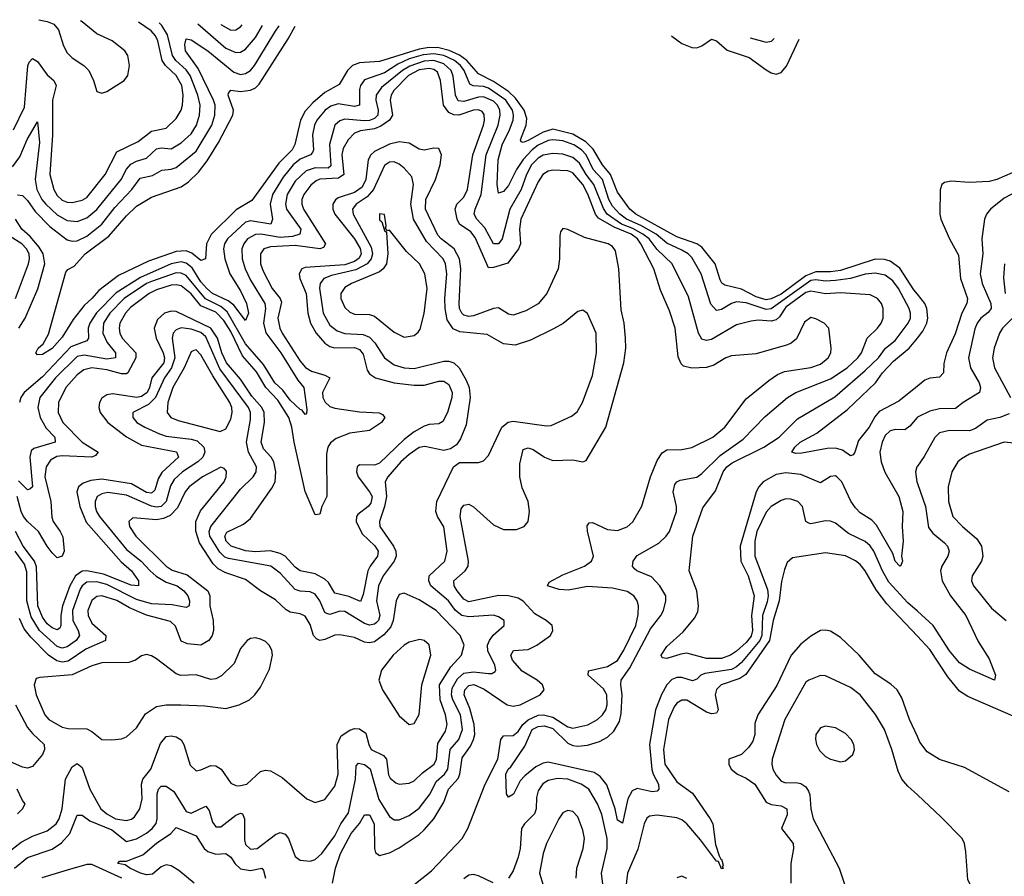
# Model space of a CAD drawing. Header units: inches. Extents: x 1552611 to 1694776, y 811966 to 917215.
# Tile 335 of 549: x 1626379 to 1630351, y 912438 to 915895. Entities that reach past the tile are written whole.
import ezdxf

# ---------------------------------------------------------------- set-up
doc = ezdxf.new("R2010")
doc.units = ezdxf.units.IN
doc.header["$MEASUREMENT"] = 0
doc.layers.add('B6921', color=7, linetype='Continuous')
doc.layers.add('B6931', color=7, linetype='Continuous')

msp = doc.modelspace()

# ---------------------------------------------------------------- linework, layer by layer
at = {"layer": 'B6921', "color": 5}
for points, elevation in [([(1626350, 915301.3), (1626379, 915341), (1626408.3, 915411.7), (1626450, 915482.4), (1626459.2, 915399.2), (1626441.5, 915250), (1626448.4, 915210), (1626468.4, 915170), (1626483.6, 915150), (1626530, 915106.9), (1626570, 915084.3), (1626610, 915081.2), (1626650, 915095.2), (1626690, 915129.7), (1626788.3, 915250), (1626810, 915291.4), (1626827.5, 915312.5), (1626850, 915324.8), (1626890, 915336.7), (1626930, 915373.9), (1626950, 915377.4), (1626990, 915373.6), (1627030, 915398.2), (1627070, 915433.9), (1627091.7, 915470), (1627104, 915510), (1627106.1, 915550), (1627097.7, 915590), (1627066, 915670), (1627050, 915692.4), (1627008.4, 915730), (1626994.7, 915750), (1626974.6, 915834.6), (1626951.5, 915871.5), (1626941.1, 915882.8)], 760), ([(1626354.2, 915450), (1626398.1, 915541.9), (1626411.1, 915708.9), (1626416.3, 915723.7), (1626430, 915738.6), (1626450, 915726.4), (1626490, 915673.2), (1626516.4, 915650), (1626525.8, 915630), (1626510.8, 915570), (1626511.1, 915428.9), (1626500.4, 915270), (1626515.8, 915210), (1626530, 915186), (1626550, 915166.8), (1626570, 915158.7), (1626590, 915157.6), (1626630, 915166.3), (1626650, 915178), (1626723.4, 915270), (1626770, 915361.2), (1626856.4, 915403.6), (1626910, 915445), (1626970, 915457.2), (1627010, 915496), (1627029.9, 915530), (1627035.5, 915550), (1627038.6, 915590), (1627032.2, 915630), (1627010.2, 915670), (1626966.9, 915710), (1626953, 915730), (1626935.5, 915810), (1626926.6, 915830), (1626909.5, 915850), (1626858.6, 915884.9)], 780), ([(1626456.2, 915895.2), (1626490, 915887.7), (1626516.6, 915876.6), (1626534.7, 915854.7), (1626555.5, 915790), (1626570, 915761.3), (1626590, 915741.6), (1626637.8, 915710), (1626657.1, 915690), (1626676.8, 915650), (1626690, 915604.9), (1626710, 915598.3), (1626730, 915605.2), (1626800.4, 915650), (1626815.2, 915670), (1626821.7, 915710), (1626815, 915750), (1626802.3, 915770), (1626752.3, 915810), (1626690, 915837.6), (1626630, 915887.1), (1626623.8, 915890.9)], 820), ([(1626370, 915188.9), (1626390, 915185.2), (1626410, 915165.3), (1626441.1, 915121.1), (1626500.2, 915060.2), (1626570, 915006.9), (1626590, 915001.3), (1626610, 915002.5), (1626650, 915022), (1626710.3, 915070), (1626762.9, 915137.1), (1626830.7, 915210), (1626864.4, 915255.6), (1626914, 915266), (1626952.3, 915287.7), (1626990, 915291.4), (1627010, 915298), (1627090, 915364), (1627153.6, 915470), (1627165.8, 915510), (1627166.7, 915550), (1627160.9, 915570), (1627098.4, 915698.4), (1627048, 915770), (1627045, 915795), (1627050, 915817.4), (1627070, 915813.4), (1627137.7, 915770), (1627243.1, 915683.1), (1627270, 915674.6), (1627290, 915677.6), (1627310, 915690.6), (1627325.6, 915710), (1627410.6, 915849.4), (1627425.3, 915870.4)], 740), ([(1630000, 914787.1), (1629985.4, 914805.4), (1629930, 914892), (1629890, 914920.4), (1629866.9, 914926.9), (1629830, 914928.3), (1629690, 914882.7), (1629650, 914877.1), (1629590, 914877.2), (1629550, 914861.9), (1629450, 914787.6), (1629410, 914768.3), (1629390, 914764.9), (1629350, 914777.1), (1629290, 914807.9), (1629223.1, 914823.1), (1629211.7, 914831.7), (1629205, 914845), (1629184.6, 914910), (1629130, 914976.6), (1629109.9, 914990), (1629030, 915018.5), (1628864.6, 915110), (1628840.3, 915130), (1628790, 915199.3), (1628762.2, 915270), (1628729.7, 915310), (1628692.1, 915372.1), (1628662.3, 915402.3), (1628610, 915433.3), (1628530, 915453.3), (1628490, 915441.8), (1628430, 915407.8), (1628410, 915399.9), (1628402.1, 915402.1), (1628398.6, 915410), (1628421.5, 915470), (1628424.1, 915495.9), (1628413.2, 915530), (1628378.5, 915578.5), (1628350, 915605), (1628290, 915646), (1628230, 915676.6), (1628182, 915730), (1628152.5, 915752.5), (1628110.6, 915770.6), (1628070, 915781), (1628030, 915783.1), (1627990, 915776.6), (1627830, 915726.2), (1627750, 915721), (1627721, 915710), (1627701, 915690), (1627666.9, 915633.1), (1627610, 915601.5), (1627560.7, 915559.3), (1627530, 915525.5), (1627511.8, 915490), (1627488.4, 915391.6), (1627478, 915370), (1627424.4, 915315.6), (1627314.7, 915165.3), (1627252.6, 915127.4), (1627151.6, 915028.4), (1627131.8, 914990), (1627128.5, 914930), (1627110, 914923.6), (1627073, 914953), (1627050, 914961.8), (1627010, 914958.9), (1626898.9, 914921.1), (1626777.5, 914862.5), (1626697.4, 914802.6), (1626670, 914769.9), (1626638.5, 914741.5), (1626594.9, 914685.1), (1626550, 914613.5), (1626510, 914568.5), (1626470, 914544.2), (1626450, 914542), (1626444, 914550), (1626452.7, 914570), (1626473.4, 914586.6), (1626494.5, 914625.5), (1626564.2, 914875.8), (1626573.5, 914886.5), (1626599, 914901), (1626642.6, 914950), (1626738, 915022), (1626810, 915103.6), (1626850, 915142), (1626910, 915178.5), (1627030, 915220.1), (1627059.7, 915240.3), (1627100.4, 915279.6), (1627135, 915325), (1627181, 915399), (1627239.1, 915510), (1627241.2, 915530), (1627219.5, 915590), (1627221, 915599), (1627229.9, 915610.1), (1627270, 915604.8), (1627310, 915610.4), (1627330, 915620.5), (1627345.1, 915634.9), (1627462.4, 915817.6), (1627490.6, 915868.7)], 720), ([(1627097.1, 915878.8), (1627210, 915780.1), (1627250, 915762.1), (1627270, 915763.4), (1627290, 915776.8), (1627330, 915823.4), (1627358.3, 915872.1)], 760), ([(1627189.5, 915876.4), (1627190, 915876), (1627230, 915853.5), (1627250, 915854.8), (1627270, 915866.6), (1627275.9, 915874.2)], 780), ([(1629007.9, 915829.8), (1629010, 915828.8), (1629050, 915799.4), (1629090, 915782.5), (1629110, 915782), (1629130.3, 915789.7), (1629170, 915816.9), (1629190, 915809.2), (1629232.8, 915772.8), (1629321.9, 915741.9), (1629390, 915692.2), (1629410, 915680.1), (1629430, 915675.4), (1629450, 915682.1), (1629471.9, 915708.1), (1629522.9, 915816.6)], 720), ([(1629325, 915821.7), (1629390, 915804.3), (1629411.3, 915808.7), (1629422, 915819.2)], 740), ([(1630000, 913507.6), (1629961.9, 913541.8), (1629884.8, 913624.8), (1629859.5, 913670), (1629824.5, 913750), (1629810, 913771.9), (1629790, 913789.4), (1629721.8, 913821.8), (1629670, 913863.4), (1629650, 913871.3), (1629630, 913871.8), (1629570, 913860.2), (1629562.7, 913862.7), (1629549.8, 913870), (1629536.3, 913930), (1629517.6, 913950), (1629490, 913960.5), (1629470, 913960.8), (1629450, 913954.1), (1629410, 913929.9), (1629390, 913907.6), (1629353.1, 913830), (1629343.9, 913790), (1629344.9, 913730), (1629394.9, 913594.9), (1629398.2, 913570), (1629394.5, 913545.5), (1629374.9, 913490), (1629373, 913410), (1629364.8, 913390), (1629290, 913301.2), (1629270, 913282.5), (1629250, 913272.2), (1629143.2, 913256.8), (1629126.2, 913250), (1629110, 913233.2), (1629093.3, 913226.7), (1629050, 913239.9), (1629030, 913240.1), (1629010, 913232.3), (1628989, 913211), (1628968.2, 913171.8), (1628944, 913110), (1628919.4, 912970), (1628929.2, 912869.2), (1628933.7, 912850), (1628955.8, 912810), (1628957.6, 912790), (1628950, 912781.6), (1628930, 912779.2), (1628870, 912791.5), (1628850, 912782.1), (1628831.9, 912750), (1628810, 912652), (1628790, 912664.5), (1628781.1, 912710), (1628747.2, 912807.2), (1628720.5, 912840.5), (1628696.3, 912856.3), (1628510, 912898.1), (1628490, 912894.6), (1628460.8, 912879.2), (1628417, 912843), (1628397.3, 912822.7), (1628370.6, 912769.4), (1628350, 912757.2), (1628342, 912770), (1628339.5, 912850), (1628349.4, 912870), (1628360.4, 912879.6), (1628417, 912963), (1628445.6, 913030), (1628470, 913042.2), (1628495.3, 913044.7), (1628530, 913033.8), (1628590, 912975.1), (1628610, 912965.5), (1628630, 912962.5), (1628670, 912967), (1628718, 912982), (1628750, 912999.1), (1628776, 913024), (1628797.8, 913062.2), (1628805.6, 913094.4), (1628809.7, 913170), (1628803.3, 913210), (1628804.8, 913230), (1628840.6, 913279.4), (1628923.7, 913436.3), (1628964.7, 913490), (1628975.8, 913510), (1628985, 913550), (1628984.7, 913570), (1628961, 913610), (1628927, 913647), (1628868, 913670), (1628858.6, 913678.6), (1628850.9, 913690), (1628852.9, 913710), (1628870, 913732.6), (1628957.4, 913782.6), (1628986.6, 913810), (1629000.6, 913830), (1629027.9, 913910), (1629028, 913930), (1629015.2, 913990), (1629021.3, 914018.7), (1629029.5, 914030.5), (1629043.4, 914036.6), (1629110, 914048.6), (1629130, 914063.3), (1629204.4, 914135.6), (1629297.7, 914202.3), (1629386.1, 914293.9), (1629475.9, 914370), (1629509.9, 914390.1), (1629650, 914445.1), (1629716.4, 914490), (1629759.9, 914530), (1629774.6, 914550), (1629798, 914610), (1629839.8, 914650), (1629853.7, 914670), (1629861.8, 914690), (1629862.6, 914730), (1629855.2, 914750), (1629839.8, 914770), (1629810, 914784.8), (1629690, 914792.9), (1629630, 914788.4), (1629570, 914799.9), (1629550, 914793.7), (1629470, 914735.5), (1629443.7, 914696.3), (1629430, 914683.6), (1629410, 914678.6), (1629357.3, 914682.7), (1629330, 914678.7), (1629270, 914663), (1629170, 914604.9), (1629150, 914599.9), (1629130, 914606.2), (1629117.5, 914630), (1629076.8, 914776.8), (1629011.3, 914910), (1628950, 914967), (1628917.5, 915010), (1628891.9, 915030), (1628852.8, 915052.8), (1628806.4, 915070), (1628748.6, 915110), (1628733.5, 915133.5), (1628695, 915230), (1628663.9, 915270), (1628636.6, 915316.6), (1628610, 915339.5), (1628570, 915352.9), (1628530, 915355.5), (1628490, 915347.8), (1628470, 915336), (1628444, 915310), (1628422.8, 915270), (1628401.4, 915210), (1628355.8, 915130), (1628325, 915010), (1628310, 914989.9), (1628290, 914990.6), (1628255.2, 915055.2), (1628223.2, 915090), (1628212.2, 915110), (1628215.5, 915130), (1628239.8, 915190), (1628261.1, 915350), (1628308.3, 915470), (1628316.8, 915510), (1628316, 915530), (1628306.1, 915550), (1628290, 915565.8), (1628250, 915583.9), (1628230, 915582.8), (1628170, 915564.7), (1628147.4, 915567.4), (1628136.9, 915590), (1628127.6, 915667.6), (1628119.2, 915690), (1628090, 915716.8), (1628050, 915730.4), (1628010, 915727.5), (1627952.2, 915707.8), (1627923.3, 915690), (1627838.2, 915621.8), (1627817, 915590), (1627815, 915570), (1627825.4, 915530), (1627823.6, 915510), (1627810, 915495.9), (1627790, 915488.1), (1627770, 915487.3), (1627690, 915493.7), (1627670, 915486.5), (1627650.2, 915470), (1627628.9, 915391.1), (1627634.3, 915305.7), (1627623.7, 915296.3), (1627570, 915297.1), (1627534.8, 915285.2), (1627490, 915243.5), (1627457.6, 915190), (1627451, 915150), (1627455.6, 915130), (1627512.5, 915050), (1627508.2, 915030), (1627479.3, 915020.7), (1627430, 915015.5), (1627350.9, 915029.1), (1627330, 915028.6), (1627298.2, 915010), (1627283.1, 914990), (1627275.3, 914970), (1627276, 914930), (1627287.7, 914890), (1627310, 914843.8), (1627368.1, 914750), (1627369.8, 914730), (1627362, 914670), (1627371.6, 914631.6), (1627432.4, 914550), (1627500.5, 914440.5), (1627524.7, 914410), (1627537.7, 914322.3), (1627536, 914304), (1627530, 914301.6), (1627518.7, 914318.7), (1627510, 914321.8), (1627470, 914359.9), (1627439.6, 914399.6), (1627408.4, 914430), (1627362.8, 914502.8), (1627290, 914586.2), (1627215.6, 914715.6), (1627190, 914737.7), (1627128, 914768), (1627050, 914862.2), (1627030, 914872.5), (1627010, 914873), (1626910, 914838.4), (1626890, 914829.7), (1626799.7, 914770), (1626742.5, 914710), (1626717.1, 914670), (1626714.7, 914630), (1626731.6, 914591.6), (1626764.8, 914550), (1626764.7, 914530), (1626730, 914524.5), (1626638.5, 914541.5), (1626610, 914535.3), (1626523.4, 914450), (1626459.9, 914370), (1626451.7, 914330), (1626460.8, 914290), (1626485.9, 914245.9), (1626520.5, 914210), (1626521.8, 914190), (1626435.5, 914164.5), (1626425, 914155), (1626419.1, 914130), (1626430.1, 914009.9), (1626419.8, 914000.2), (1626410, 913997.9), (1626374.2, 914034.2)], 760), ([(1630000, 914290.6), (1629998.7, 914290), (1629970, 914255), (1629950, 914239.1), (1629910, 914241.4), (1629890, 914236.3), (1629870, 914216.2), (1629857.7, 914190), (1629848.7, 914150), (1629853.5, 914110), (1629869.4, 914069.4), (1629925.5, 913970), (1629941.8, 913910), (1629939.2, 913850), (1629942.8, 913790), (1629936.2, 913730), (1629940.2, 913710), (1629932.4, 913690), (1629929.4, 913689.4), (1629910, 913709.8), (1629901.1, 913741.1), (1629835.5, 913855.5), (1629815.8, 913875.8), (1629770, 913905), (1629750, 913925.4), (1629731.6, 913951.6), (1629695.6, 914030), (1629675.6, 914050), (1629670, 914053.7), (1629650, 914051.3), (1629610, 914025.8), (1629530, 914059.7), (1629470, 914065.7), (1629430, 914060.1), (1629378.1, 914030), (1629360.6, 914010), (1629350.4, 913990), (1629285.7, 913770), (1629287.9, 913710), (1629317, 913650), (1629341.5, 913570), (1629331.6, 913490), (1629334.9, 913430), (1629330, 913406.7), (1629310, 913381.6), (1629270, 913346.9), (1629246, 913330), (1629210, 913316.2), (1629150, 913316.5), (1629070, 913338), (1629045.2, 913334.8), (1628990, 913316.9), (1628970, 913319), (1628966.9, 913330), (1628990, 913365.7), (1629055, 913425), (1629101, 913479), (1629114.2, 913505.8), (1629117.3, 913530), (1629109.9, 913590), (1629078.9, 913670), (1629093.8, 913810), (1629134.9, 913925.1), (1629185.8, 913994.2), (1629216.1, 914070), (1629231, 914090), (1629253.2, 914106.8), (1629381.2, 914170), (1629442, 914210), (1629516.4, 914283.6), (1629667.5, 914372.5), (1629790, 914478.7), (1629843.3, 914530), (1629871.2, 914568.8), (1629910, 914600.9), (1629963, 914670), (1629971.9, 914690), (1629972.6, 914710), (1629967.1, 914730), (1629924.2, 914810), (1629901.1, 914841.1), (1629870, 914863.5), (1629830, 914872.1), (1629790, 914868.1), (1629729.8, 914850.2), (1629670, 914842), (1629630, 914840.4), (1629590, 914845.8), (1629570, 914841.9), (1629410, 914728.7), (1629390, 914725.9), (1629310, 914752.3), (1629270, 914756.3), (1629249.8, 914750.2), (1629210, 914724.9), (1629190, 914722), (1629166.5, 914746.5), (1629128.3, 914870), (1629090, 914935), (1629075.4, 914950), (1629050, 914965.3), (1628990, 914992.6), (1628946.4, 915030), (1628884.7, 915064.7), (1628826.8, 915090), (1628799.5, 915110), (1628770, 915142.9), (1628755.4, 915170), (1628730.5, 915250.5), (1628692.3, 915290), (1628663.3, 915350), (1628644.6, 915370), (1628614.4, 915390), (1628570, 915405.6), (1628530, 915410.4), (1628510, 915407.5), (1628470, 915388.1), (1628445.8, 915370), (1628409.3, 915330.7), (1628382.7, 915290), (1628350, 915225.6), (1628330, 915201.8), (1628310, 915195.1), (1628304.5, 915230), (1628308.4, 915330), (1628324.8, 915390), (1628355.1, 915450), (1628369.4, 915490), (1628371.2, 915510), (1628366.9, 915530), (1628339.7, 915570), (1628270, 915618.6), (1628250, 915626), (1628207.6, 915627.6), (1628194.6, 915634.6), (1628171.7, 915690), (1628156.6, 915710), (1628132.9, 915730), (1628090, 915750.1), (1628050, 915757.5), (1628006.4, 915753.6), (1627950, 915736.8), (1627904.7, 915715.3), (1627850, 915681.2), (1627770, 915652.5), (1627753.7, 915630), (1627750, 915613.3), (1627750, 915549.9), (1627730, 915544.2), (1627664, 915556), (1627633.9, 915546.1), (1627610.5, 915529.5), (1627577.8, 915490), (1627568, 915470), (1627559.5, 915430), (1627564.5, 915370), (1627560.3, 915359.7), (1627551.3, 915350), (1627510, 915332), (1627481.6, 915310), (1627441.1, 915258.9), (1627398.4, 915190), (1627389.1, 915150), (1627398.6, 915090), (1627391.4, 915070), (1627310, 915082.8), (1627290, 915078.2), (1627216.4, 915010), (1627204.8, 914990), (1627201.1, 914970), (1627206.2, 914930), (1627227, 914870), (1627270, 914800.7), (1627293.9, 914750), (1627301.5, 914710), (1627290, 914680.7), (1627243, 914743), (1627219.8, 914759.8), (1627156.6, 914790), (1627133.2, 914810), (1627110, 914836.5), (1627073.8, 914893.8), (1627050, 914912.9), (1627030, 914917.2), (1626990, 914909.6), (1626865.6, 914854.4), (1626767.2, 914792.8), (1626688.5, 914711.5), (1626661.5, 914670), (1626655.2, 914650), (1626655.9, 914610), (1626650, 914599.5), (1626585.6, 914574.4), (1626470, 914453.3), (1626396.7, 914390), (1626383.2, 914370), (1626377.3, 914350)], 740), ([(1627883.7, 912336.3), (1628039.9, 912460.1), (1628163.2, 912590), (1628186, 912630), (1628256.3, 912810), (1628307.6, 912910), (1628319.7, 912990), (1628330, 913004.5), (1628370, 913006.6), (1628390, 913021.9), (1628408.9, 913050), (1628430, 913069.4), (1628470, 913088.6), (1628491.3, 913090), (1628530, 913080.1), (1628590, 913041.4), (1628610, 913035.1), (1628671.3, 913048.7), (1628709.4, 913070.6), (1628730, 913089.5), (1628742.8, 913110), (1628748.1, 913130), (1628747.4, 913170), (1628734.3, 913194.3), (1628671.5, 913250), (1628673.4, 913266.6), (1628750, 913284.4), (1628790, 913308.9), (1628816.1, 913350), (1628863.9, 913450), (1628874.4, 913494.4), (1628874.6, 913530), (1628870, 913549.6), (1628856.5, 913570), (1628830, 913586.7), (1628770, 913601.3), (1628670, 913607.4), (1628592.6, 913592.6), (1628554.9, 913594.9), (1628508, 913610), (1628514.9, 913625.1), (1628570, 913654.8), (1628657.2, 913690), (1628685.8, 913710), (1628694.1, 913730), (1628668.8, 913831.2), (1628667.9, 913852.1), (1628676.1, 913863.9), (1628690, 913865.8), (1628750, 913837.2), (1628790, 913832.8), (1628830, 913848), (1628851.8, 913868.2), (1628888.2, 913931.8), (1628922.9, 914050), (1628950, 914116.1), (1628970, 914147.5), (1628990, 914158.6), (1629050, 914159.8), (1629090, 914168.6), (1629174.6, 914210), (1629223.2, 914250), (1629310, 914365.4), (1629400.5, 914439.5), (1629436.5, 914463.5), (1629464.2, 914475.8), (1629570, 914491.8), (1629610, 914505.1), (1629640.6, 914530), (1629650.5, 914550), (1629652.8, 914570), (1629642.3, 914650), (1629623.5, 914670), (1629590, 914687.9), (1629570, 914692.5), (1629545.1, 914674.9), (1629512.5, 914607.5), (1629490.8, 914589.2), (1629476.6, 914583.4), (1629350, 914547), (1629250, 914538.3), (1629227.2, 914530), (1629178.9, 914501.1), (1629150, 914491.1), (1629090, 914488), (1629057, 914497), (1629046.7, 914506.7), (1629035, 914535), (1629022.6, 914650), (1629000, 914720), (1628963.7, 914803.7), (1628937.2, 914890), (1628885, 914990), (1628870.4, 915010), (1628845.8, 915030), (1628777.3, 915057.3), (1628713.7, 915093.7), (1628701.4, 915110), (1628671.2, 915191.2), (1628650.4, 915230), (1628610, 915276.7), (1628590, 915285.1), (1628530, 915287.3), (1628510, 915283.1), (1628489.3, 915270.7), (1628470, 915240.5), (1628400.2, 915090), (1628394.6, 915050), (1628399.4, 914990), (1628390.5, 914970), (1628347.4, 914912.6), (1628290, 914894.5), (1628270, 914893.2), (1628216.7, 915016.7), (1628198.7, 915038.7), (1628152.9, 915070), (1628143, 915090), (1628135.1, 915130), (1628142.4, 915150), (1628170, 915178.7), (1628185.6, 915210), (1628206.2, 915350), (1628249.2, 915470), (1628254.2, 915490), (1628252.7, 915512.7), (1628244.1, 915524.1), (1628230, 915530.9), (1628210, 915529.6), (1628150, 915509.2), (1628130, 915510.5), (1628110, 915520.5), (1628088.8, 915550), (1628076.7, 915650), (1628063.6, 915683.6), (1628050, 915694.4), (1628030, 915698.6), (1627990, 915692.7), (1627947.1, 915670), (1627887.9, 915610), (1627876.9, 915590), (1627872.9, 915570), (1627882.4, 915510), (1627870.1, 915490), (1627835, 915465), (1627810, 915454.3), (1627753.7, 915446.3), (1627730, 915436.9), (1627703.2, 915410), (1627684.1, 915375.9), (1627678.7, 915350), (1627686.4, 915270), (1627664.4, 915255.6), (1627590, 915251.2), (1627574.9, 915245.1), (1627552.6, 915227.4), (1627524.6, 915190), (1627517.3, 915170), (1627516.7, 915150), (1627523.2, 915130), (1627612.5, 914990), (1627604.5, 914975.5), (1627589.6, 914970.4), (1627490, 914984.1), (1627390, 914979), (1627364.2, 914970), (1627350.4, 914949.6), (1627349.7, 914910.3), (1627360.3, 914880.3), (1627397.7, 914810), (1627429.3, 914770), (1627434.5, 914754.5), (1627420.5, 914690), (1627427.8, 914650), (1627437.7, 914630), (1627510, 914517.1), (1627532, 914492), (1627556.2, 914476.2), (1627610, 914460.9), (1627630.1, 914450), (1627599.9, 914390), (1627601, 914370), (1627610.9, 914350.9), (1627630, 914334.1), (1627650, 914326.9), (1627750, 914312.2), (1627828.8, 914308.8), (1627842.3, 914302.3), (1627851.8, 914290), (1627838, 914270), (1627790, 914236.6), (1627710, 914225.8), (1627655.5, 914204.5), (1627632.3, 914187.7), (1627622.2, 914170), (1627617, 914143), (1627618.2, 913970), (1627597.3, 913930), (1627590, 913899), (1627570, 913897), (1627530, 913991.2), (1627486, 914190), (1627476.8, 914250), (1627463.8, 914290), (1627419.5, 914359.5), (1627372, 914410), (1627333.5, 914473.5), (1627277.9, 914537.9), (1627230, 914637.2), (1627201.7, 914681.7), (1627170, 914714.4), (1627110, 914740.1), (1627070, 914789.2), (1627030, 914821), (1627010, 914825.2), (1626990, 914823), (1626930, 914805), (1626901.6, 914790), (1626826.2, 914733.8), (1626805.2, 914710), (1626782.8, 914670), (1626779.4, 914650), (1626782.4, 914630), (1626792.7, 914610), (1626847.6, 914550), (1626847.8, 914530), (1626815.1, 914470), (1626810, 914465.8), (1626790, 914466), (1626730, 914482.2), (1626670, 914490.2), (1626637.6, 914482.4), (1626610, 914461.8), (1626564.2, 914410), (1626535.3, 914350), (1626533.3, 914310), (1626552, 914270), (1626630, 914190.1), (1626695.2, 914150), (1626683.8, 914136.2), (1626670.1, 914129.9), (1626550, 914134.7), (1626528.3, 914131.7), (1626502.3, 914117.7), (1626485.2, 914090), (1626480.5, 914050), (1626503.8, 913950), (1626507.7, 913887.7), (1626513.7, 913870), (1626542.3, 913830), (1626552.3, 913807.7), (1626558.6, 913750), (1626550, 913729.9), (1626530, 913723.2), (1626510, 913742.9), (1626488.9, 913770), (1626455, 913830), (1626410.2, 913870), (1626394.4, 913890), (1626384.5, 913910), (1626368.2, 913970)], 780), ([(1627640.3, 912410), (1627653.1, 912470), (1627672.7, 912530), (1627715.9, 912610), (1627749.3, 912650.7), (1627770, 912685.8), (1627790, 912685.9), (1627808.8, 912650), (1627810.1, 912550.1), (1627814, 912534), (1627830, 912521.3), (1627870, 912532.4), (1627910, 912552.2), (1627990, 912606.3), (1628010, 912624.9), (1628049.5, 912670), (1628090, 912737.2), (1628108.6, 912790), (1628147.4, 912832.6), (1628154.4, 912850), (1628163.5, 912916.5), (1628196.8, 912963.2), (1628209.8, 912990.3), (1628214.5, 913010), (1628211.9, 913050), (1628195.2, 913115.2), (1628171.2, 913170), (1628174.5, 913190), (1628190, 913207.7), (1628211.2, 913211.2), (1628252.7, 913192.7), (1628345.7, 913130), (1628370, 913124.1), (1628398.3, 913130), (1628478.8, 913170), (1628495, 913190), (1628488.2, 913210), (1628466.1, 913230), (1628406.1, 913266.1), (1628367.1, 913310), (1628359.9, 913330), (1628370.9, 913349.1), (1628430, 913353.8), (1628465.4, 913370), (1628520.3, 913410), (1628529.8, 913430), (1628526.4, 913450), (1628502.7, 913470), (1628456.9, 913496.9), (1628410, 913547.8), (1628390, 913560.1), (1628350.4, 913570.4), (1628310, 913571), (1628190, 913545), (1628170, 913555.8), (1628143.3, 913590), (1628130.8, 913610), (1628130.5, 913630), (1628175.7, 913670), (1628187.6, 913690), (1628189.9, 913710), (1628155.4, 913890), (1628159.7, 913920.3), (1628170, 913935.8), (1628190, 913939.4), (1628210, 913928.7), (1628290, 913855.9), (1628330, 913836.8), (1628382.6, 913837.4), (1628413.6, 913850), (1628429.8, 913870.2), (1628435, 913910), (1628429.9, 913950), (1628406.2, 914006.2), (1628396.5, 914050), (1628396.9, 914103.1), (1628410, 914160.2), (1628430, 914166.7), (1628450, 914159.8), (1628495.9, 914130), (1628530, 914115.4), (1628610, 914118.8), (1628650, 914110.2), (1628664.5, 914115.5), (1628743.6, 914250), (1628816.4, 914510), (1628823.9, 914570), (1628823.2, 914610), (1628816.7, 914670), (1628804.7, 914724.7), (1628796, 914890), (1628781.7, 914961.7), (1628770, 914979.1), (1628753, 914990), (1628656.7, 915016.7), (1628590, 915047.7), (1628570, 915052.6), (1628561, 915039), (1628557.2, 915022.8), (1628556.8, 914930), (1628550.9, 914890), (1628504.8, 914790), (1628470, 914747.9), (1628420.6, 914719.4), (1628370, 914702.5), (1628350, 914706.7), (1628310, 914731.9), (1628290, 914729.4), (1628210, 914699.2), (1628190, 914697.6), (1628170, 914702.7), (1628162.1, 914710), (1628153.4, 914730), (1628151.5, 914750), (1628158.3, 914890), (1628153.5, 914930), (1628130.8, 914970.8), (1628079.2, 915010), (1628065.7, 915025.7), (1628016.4, 915130), (1628017.4, 915170), (1628056, 915250), (1628074.8, 915310), (1628080.2, 915350), (1628070, 915374.8), (1628050, 915376), (1628010, 915368.7), (1627990, 915372.8), (1627950, 915396.6), (1627910, 915401.6), (1627870, 915393), (1627810, 915363.6), (1627795.8, 915350), (1627785.1, 915330), (1627775.3, 915250), (1627760.4, 915219.6), (1627730, 915197), (1627663.5, 915176.5), (1627652.2, 915167.8), (1627641.6, 915150), (1627642.1, 915130), (1627650.1, 915110), (1627730, 915010.4), (1627752.2, 914972.2), (1627756, 914950), (1627747.6, 914932.4), (1627730, 914919.5), (1627690, 914906.3), (1627530, 914895.6), (1627517.1, 914890), (1627506.5, 914870), (1627509.3, 914850), (1627534.6, 914790), (1627541, 914710), (1627551.5, 914670), (1627574.7, 914630), (1627610, 914589.3), (1627630, 914576.5), (1627650, 914570.4), (1627730, 914571.4), (1627750, 914564.2), (1627764.6, 914544.7), (1627780.6, 914480.6), (1627790, 914466.3), (1627814.7, 914450), (1627889.3, 914429.3), (1627970, 914420.2), (1628010, 914419.7), (1628070, 914435.5), (1628090, 914436), (1628110, 914422.6), (1628123, 914390), (1628121.5, 914370), (1628104.4, 914310), (1628086.3, 914273.7), (1628070, 914264.3), (1628030, 914261.4), (1628010, 914254.3), (1627970, 914231.5), (1627930, 914200.3), (1627830, 914105.8), (1627810, 914097.6), (1627750, 914098.7), (1627740.6, 914090), (1627737.9, 914070), (1627744.8, 914050), (1627790, 913990), (1627800.2, 913970), (1627795.8, 913944.2), (1627784.5, 913930), (1627742.2, 913897.8), (1627736.9, 913890), (1627736, 913870), (1627759.6, 913819.6), (1627812, 913772), (1627824.2, 913750), (1627821.7, 913730), (1627792.4, 913690), (1627783.3, 913670), (1627764.6, 913575.4), (1627753.3, 913546.7), (1627706.7, 913566.7), (1627650, 913581), (1627623.9, 913623.9), (1627610, 913637.1), (1627570, 913657.9), (1627510, 913670.8), (1627490, 913685.3), (1627450, 913729.2), (1627430, 913740.5), (1627390, 913751.9), (1627330, 913747.5), (1627290, 913750.9), (1627231.2, 913770), (1627212.2, 913790), (1627206, 913810), (1627213.7, 913826.3), (1627281.2, 913858.8), (1627310, 913881.7), (1627396, 914004), (1627409.5, 914030), (1627411.6, 914070), (1627404.5, 914110), (1627393.3, 914130), (1627362.7, 914162.7), (1627353, 914190), (1627366.4, 914270), (1627364.8, 914310), (1627356.1, 914330), (1627315.2, 914375.2), (1627270, 914444.8), (1627213.2, 914510), (1627194.6, 914550), (1627176.5, 914610), (1627150.3, 914650.3), (1627010, 914717.8), (1626990, 914718.7), (1626963.2, 914710), (1626934.8, 914685.2), (1626921, 914650), (1626929.4, 914610), (1626957.9, 914550), (1626963, 914530), (1626959.6, 914510), (1626912.3, 914450), (1626902.3, 914410), (1626892.4, 914390), (1626870, 914374.5), (1626850, 914370.5), (1626755, 914385), (1626730, 914381.5), (1626710, 914367.9), (1626700.4, 914350), (1626697.9, 914330), (1626703.1, 914310), (1626733.6, 914270), (1626810, 914211.1), (1626870, 914178.5), (1627010.6, 914150.6), (1627018.9, 914130), (1626952.1, 914067.9), (1626937.9, 914042.1), (1626923.4, 913996.6), (1626910, 913984.2), (1626890, 913987), (1626830, 914022.1), (1626710, 914040.4), (1626665.2, 914034.8), (1626635, 914025.1), (1626616.1, 914010), (1626609.4, 913990), (1626621, 913930), (1626647.1, 913867.1), (1626787.5, 913707.5), (1626830.1, 913670), (1626857.8, 913630), (1626858.4, 913610), (1626827.8, 913612.2), (1626716.9, 913656.9), (1626650, 913670.3), (1626630, 913668.7), (1626603.1, 913650), (1626580.8, 913610), (1626551.5, 913530), (1626544.9, 913490), (1626545.2, 913450), (1626540.2, 913439.8), (1626530, 913432), (1626510, 913440.4), (1626490, 913456.5), (1626470, 913483.8), (1626451.5, 913530), (1626446.5, 913686.5), (1626439, 913710), (1626392.9, 913770), (1626361.1, 913830)], 820), ([(1626357.6, 912470), (1626410, 912514), (1626510, 912547.8), (1626546.9, 912573.1), (1626580.3, 912610), (1626610, 912684.7), (1626630, 912685), (1626661.6, 912661.6), (1626750, 912624.8), (1626810, 912578.8), (1626850, 912588.3), (1626890, 912611.6), (1626913.5, 912630), (1626929.6, 912650.4), (1626933.3, 912670), (1626933.3, 912770), (1626938.5, 912790), (1626950, 912802.1), (1626970, 912801.6), (1627000.1, 912780.1), (1627050, 912699.1), (1627070, 912692.1), (1627130, 912721.1), (1627143.4, 912703.4), (1627155.9, 912655.9), (1627170, 912637.1), (1627190, 912638), (1627250, 912684.6), (1627270, 912693.1), (1627278, 912690), (1627285.2, 912670), (1627285, 912585), (1627290, 912566.4), (1627310, 912546.6), (1627337.1, 912550), (1627410, 912607), (1627430, 912614.5), (1627450, 912607.7), (1627463.3, 912590), (1627490, 912517.4), (1627510, 912502.8), (1627550, 912498.2), (1627570, 912505.2), (1627597.5, 912530), (1627650, 912600.8), (1627673.7, 912650), (1627705.6, 912694.4), (1627732.9, 912830), (1627736.2, 912883.8), (1627745.7, 912894.3), (1627770, 912889.1), (1627792, 912872), (1627828, 912748), (1627870, 912679.7), (1627890, 912665), (1627910, 912665.6), (1627950, 912682.5), (1627990, 912712.7), (1628034.4, 912770), (1628059, 912821), (1628092.1, 912850), (1628105.8, 912870), (1628114.7, 912950), (1628150.3, 912990), (1628164.4, 913030), (1628156.9, 913090), (1628126.2, 913150), (1628120.7, 913170), (1628123.2, 913196.8), (1628144.9, 913235.1), (1628170, 913257.2), (1628210, 913263.1), (1628270, 913256.1), (1628283.1, 913256.9), (1628296.2, 913263.8), (1628299.3, 913270), (1628295.5, 913290), (1628267.5, 913347.5), (1628265.9, 913370), (1628273.7, 913390), (1628289.2, 913410.8), (1628333, 913450), (1628333, 913470), (1628310, 913485.6), (1628290, 913491.6), (1628190, 913484.5), (1628163, 913490), (1628136.8, 913510), (1628109.1, 913550), (1628037.6, 913610), (1628029.1, 913630), (1628030.9, 913650), (1628094, 913710), (1628102.7, 913750), (1628090, 913847.8), (1628064.2, 913890), (1628058.1, 913910), (1628061.7, 913950), (1628129, 914091), (1628152.5, 914107.5), (1628230, 914107.9), (1628250, 914114), (1628270, 914135.5), (1628324.2, 914250), (1628348.7, 914271.3), (1628370, 914274.6), (1628503.8, 914256.2), (1628523, 914257), (1628605, 914295), (1628628, 914312), (1628649.8, 914350), (1628690, 914459.1), (1628705.8, 914550), (1628703.7, 914630), (1628670, 914709.4), (1628650, 914722.4), (1628630, 914717.4), (1628571.2, 914668.8), (1628532.6, 914647.4), (1628439, 914601.1), (1628377.9, 914582.1), (1628330, 914586.6), (1628264.1, 914624.1), (1628154.7, 914634.7), (1628127.1, 914647.1), (1628103.2, 914683.2), (1628094.7, 914730), (1628093.2, 914770), (1628101.8, 914870), (1628096.7, 914910), (1628086.7, 914930), (1628019.4, 914999.4), (1627967.8, 915090), (1627956.7, 915150), (1627966.8, 915230), (1627961.2, 915261.2), (1627930, 915296.1), (1627910, 915312.4), (1627890, 915321.1), (1627870, 915319.6), (1627850, 915306.6), (1627806.4, 915210), (1627780, 915180), (1627736.4, 915150), (1627721.7, 915130), (1627724.4, 915110), (1627797, 914977), (1627801.6, 914950), (1627797.2, 914930), (1627779.9, 914910), (1627734.4, 914885.6), (1627636.7, 914863.3), (1627605.3, 914850), (1627591.1, 914830), (1627588.6, 914811.4), (1627602.4, 914710), (1627630, 914662.2), (1627659.6, 914639.6), (1627690, 914628.8), (1627764.9, 914624.9), (1627790, 914614), (1627810.8, 914590.8), (1627850, 914530.1), (1627890, 914502.7), (1627930, 914490.5), (1627970, 914487.4), (1628090, 914517.2), (1628110, 914517), (1628130, 914510.6), (1628152.1, 914490), (1628179.9, 914439.9), (1628192.4, 914410), (1628195.6, 914370), (1628180.5, 914259.5), (1628157.2, 914202.8), (1628140.8, 914179.2), (1628116.9, 914163.1), (1628090, 914156.4), (1628012.7, 914172.7), (1627990, 914168.1), (1627950, 914140.6), (1627916, 914110), (1627863.3, 914050), (1627853, 914030), (1627858.3, 913970), (1627850.5, 913930), (1627830.1, 913870), (1627832.1, 913850), (1627886.2, 913770), (1627896.4, 913750), (1627897.4, 913730), (1627890, 913709.9), (1627844.4, 913650), (1627826.3, 913610), (1627818.7, 913550), (1627830.9, 913490), (1627825.5, 913470), (1627818, 913462), (1627810, 913455), (1627790, 913451.3), (1627770, 913457.8), (1627690, 913506.7), (1627670, 913507.9), (1627630, 913494.1), (1627618, 913498), (1627610, 913502.1), (1627589.1, 913550), (1627570, 913576.2), (1627550, 913586.4), (1627510, 913588.7), (1627490, 913595.1), (1627430, 913661.5), (1627392.2, 913690), (1627220.6, 913720.6), (1627206.1, 913726.1), (1627185.8, 913745.8), (1627145.4, 913810), (1627142.5, 913830), (1627149.4, 913850), (1627270, 914000.1), (1627320.2, 914050), (1627333.2, 914070), (1627334.4, 914090), (1627301.5, 914150), (1627293, 914190), (1627310, 914281.6), (1627310.2, 914310), (1627301.7, 914330), (1627186.2, 914486.2), (1627130, 914615.7), (1627110, 914632.1), (1627070, 914645.6), (1627030, 914650.9), (1627010, 914644), (1626997.8, 914630), (1626993.6, 914610), (1627004.4, 914530), (1626991.6, 914490), (1626962.2, 914450), (1626926.5, 914370), (1626897.8, 914342.2), (1626834.7, 914310), (1626834.6, 914290), (1626851.8, 914270), (1626883, 914250), (1626943.3, 914223.3), (1626970, 914214.7), (1627070, 914202.6), (1627094.7, 914194.7), (1627122, 914170), (1627125.8, 914150), (1627117.1, 914130), (1627097.3, 914110), (1627035.8, 914070), (1627001.3, 914038.7), (1626986.6, 914013.4), (1626969.2, 913950.8), (1626950, 913930.9), (1626930, 913927.7), (1626910, 913931.9), (1626810, 913976.6), (1626733.6, 913986.4), (1626710, 913981.6), (1626691, 913970), (1626682.5, 913950), (1626682.7, 913930), (1626688.6, 913910), (1626701.1, 913890), (1626810, 913757), (1626868.5, 913710), (1626904.5, 913670), (1626929.5, 913649.5), (1626970, 913625), (1627013.9, 913610), (1627041.3, 913590), (1627056.6, 913570), (1627063.5, 913550), (1627061.7, 913530), (1627050, 913522.5), (1626994, 913534), (1626910, 913537.2), (1626850, 913555.1), (1626730, 913614.9), (1626690, 913626.2), (1626650, 913625), (1626630, 913610.3), (1626622.8, 913597.2), (1626591.4, 913510), (1626592.7, 913470), (1626614.6, 913430), (1626619.9, 913410), (1626606.5, 913390), (1626570, 913363.3), (1626550, 913357.9), (1626530, 913365.4), (1626458.3, 913430), (1626424.5, 913484.5), (1626407.6, 913550), (1626407, 913667), (1626397.6, 913697.6), (1626360.3, 913750)], 840), ([(1626375.8, 914650), (1626400.3, 914690), (1626451.3, 914808.7), (1626480.1, 914910), (1626472.7, 914950), (1626457.3, 914977.3), (1626420.4, 915020.4), (1626387.6, 915050), (1626361.4, 915090)], 740), ([(1626362.3, 914770), (1626413.7, 914910), (1626418, 914930), (1626416.2, 914950), (1626406.6, 914970), (1626386.8, 914990), (1626292.1, 915050)], 760), ([(1630000, 914415.9), (1629924.8, 914355.2), (1629845.9, 914314.1), (1629827.9, 914292.1), (1629805.9, 914250), (1629762.9, 914197.1), (1629748.5, 914150), (1629740.9, 914139.1), (1629730, 914134.3), (1629697.6, 914157.6), (1629670, 914165.9), (1629636, 914164), (1629534.3, 914145.7), (1629510, 914144.7), (1629494, 914150), (1629505.8, 914170), (1629527.6, 914190), (1629594, 914226), (1629718.4, 914321.6), (1629831.4, 914430), (1629859.7, 914470), (1629903.7, 914516.3), (1629966.9, 914570), (1630000, 914610.3)], 720), ([(1630000, 914093.2), (1629997.7, 914090), (1629992.1, 914070), (1629997.8, 914030), (1630000, 914023.5)], 760), ([(1626330, 912532.4), (1626384.4, 912575.6), (1626430, 912599.7), (1626490, 912621), (1626525.3, 912650), (1626537.6, 912670), (1626549.6, 912710), (1626563.7, 912830), (1626590, 912879), (1626610, 912893.1), (1626630, 912876.9), (1626661.7, 912790), (1626705.9, 912710), (1626730, 912689.2), (1626764.9, 912670), (1626810, 912662.5), (1626830, 912668.9), (1626841.6, 912678.4), (1626863.4, 912710), (1626873.3, 912750), (1626869.9, 912810), (1626875.9, 912830), (1626907.2, 912870), (1626946.6, 912973.4), (1626970, 913001.7), (1626990, 913004.1), (1627010, 913000.4), (1627030, 912989.2), (1627041, 912970), (1627066.6, 912886.6), (1627090, 912863.6), (1627110, 912866.9), (1627150, 912885.2), (1627170, 912883.9), (1627190.8, 912870.8), (1627230, 912813.7), (1627250, 912803.6), (1627263.2, 912803.2), (1627295.4, 912810), (1627350, 912860.3), (1627370, 912866.5), (1627390, 912862.8), (1627437, 912837), (1627537.3, 912750), (1627570, 912735.5), (1627610, 912748), (1627650, 912802), (1627663.6, 912850), (1627659.5, 912970), (1627675.9, 913004.1), (1627710, 913028.1), (1627730, 913034.1), (1627750, 913032.3), (1627775.6, 913015.6), (1627786.9, 912970), (1627797.2, 912950), (1627845.9, 912925.9), (1627859.1, 912910), (1627866.7, 912846.7), (1627873.6, 912833.6), (1627895.5, 912815.5), (1627910.1, 912810.1), (1627950, 912813), (1627970, 912823), (1628004, 912856), (1628051.1, 912890), (1628060.3, 912910), (1628066, 912974), (1628096.9, 913023.1), (1628102.9, 913050), (1628096.9, 913090), (1628075.3, 913150), (1628072.7, 913210), (1628117.4, 913282.6), (1628161.3, 913330), (1628171.2, 913370), (1628155.6, 913410), (1628059.2, 913510), (1627990, 913553.8), (1627930, 913580.4), (1627910, 913575.4), (1627897.4, 913550), (1627885.7, 913470), (1627875.4, 913444.6), (1627848, 913412), (1627810, 913384.2), (1627790, 913379.7), (1627770, 913383.3), (1627730, 913401.3), (1627670, 913412.5), (1627650, 913410.4), (1627610, 913393.5), (1627590, 913389.9), (1627576.3, 913396.3), (1627564.3, 913410), (1627550, 913453.7), (1627530, 913487.2), (1627510, 913496.7), (1627470, 913503.9), (1627453.3, 913513.3), (1627410, 913553.6), (1627350, 913589.8), (1627290, 913635.9), (1627210, 913663.1), (1627179.2, 913679.2), (1627158.7, 913698.7), (1627103.9, 913783.9), (1627089.9, 913830.1), (1627089.6, 913870.4), (1627107.5, 913912.5), (1627203.2, 914030), (1627211.9, 914050), (1627212.9, 914072.9), (1627204.2, 914084.2), (1627190, 914088.7), (1627116.8, 914050), (1627062.7, 914010), (1627045.6, 913990), (1627015.4, 913924.6), (1626986.1, 913893.9), (1626958.6, 913881.4), (1626930, 913877.1), (1626835.4, 913884.6), (1626819.2, 913870), (1626822.1, 913850), (1626847.1, 913810), (1626969.4, 913689.4), (1626993.6, 913673.6), (1627054.4, 913654.4), (1627137.8, 913590), (1627145.3, 913570), (1627145.1, 913530), (1627158.8, 913470), (1627160.9, 913430), (1627155, 913410), (1627141.6, 913390), (1627110, 913370.9), (1627055.9, 913375.9), (1627030, 913386.1), (1627006.9, 913446.9), (1626986.5, 913466.5), (1626890, 913491.6), (1626821.8, 913521.8), (1626770, 913550.7), (1626710, 913569.5), (1626690, 913566.4), (1626669.5, 913550.5), (1626653.8, 913510), (1626654.7, 913490), (1626670, 913459), (1626726.3, 913410), (1626725.2, 913390), (1626645.7, 913354.3), (1626574.1, 913305.9), (1626550, 913302.6), (1626528, 913308), (1626494.7, 913330), (1626422.9, 913402.9), (1626397.1, 913437.1), (1626377.9, 913477.9)], 860), ([(1630000, 913406.9), (1629877.3, 913537.3), (1629833.8, 913593.8), (1629789.9, 913670), (1629770, 913695.9), (1629751.2, 913711.2), (1629710, 913730.9), (1629630, 913742.9), (1629496.3, 913723.7), (1629475.4, 913704.6), (1629463.8, 913676.2), (1629452.4, 913627.6), (1629442.3, 913550), (1629418.3, 913470), (1629403.9, 913390), (1629307.6, 913252.4), (1629284.3, 913235.7), (1629209, 913211), (1629190, 913192.1), (1629184.6, 913170), (1629196, 913110), (1629190, 913095.6), (1629170, 913093.3), (1629150, 913099.6), (1629070, 913148.1), (1629050, 913148.8), (1629030, 913135.9), (1629018.8, 913121.2), (1628995.6, 913070), (1628976.5, 912950), (1628981.7, 912890), (1629030, 912819), (1629093.6, 912773.6), (1629164.8, 912670), (1629175.2, 912650), (1629185.6, 912565.6), (1629200.6, 912520.6), (1629206.8, 912506.8), (1629210, 912507.3), (1629216.7, 912483.3), (1629213.2, 912473.2), (1629218, 912470), (1629210, 912468.5), (1629197.7, 912497.7), (1629190, 912498.3), (1629124.6, 912584.6), (1629069.5, 912649.5), (1629050, 912666.1), (1629030, 912673.6), (1628950, 912684.8), (1628920, 912680), (1628908.1, 912671.9), (1628897.5, 912650), (1628872.2, 912547.8), (1628830.9, 912450), (1628818.3, 912350)], 780), ([(1630000, 913001.5), (1629968.7, 913070), (1629937.9, 913157.9), (1629918, 913190), (1629893.6, 913213.6), (1629830, 913255.2), (1629764.8, 913330), (1629690, 913402), (1629650, 913426.5), (1629630, 913431.6), (1629610, 913429.8), (1629570, 913407), (1629530, 913374.1), (1629490.6, 913330), (1629432.7, 913207.3), (1629356.4, 913090), (1629344.9, 913055.1), (1629343.8, 913010), (1629336.5, 912983.5), (1629320.4, 912959.6), (1629290, 912929.2), (1629239.3, 912910), (1629239.1, 912890), (1629249.3, 912870), (1629274.9, 912850), (1629310, 912834.3), (1629344.1, 912810), (1629390, 912737), (1629410, 912727), (1629450, 912722.7), (1629473.1, 912710), (1629474.8, 912685.2), (1629452.6, 912630), (1629498.4, 912570), (1629499.8, 912550), (1629489.6, 912490), (1629490.1, 912410)], 820), ([(1630000, 912766.1), (1629961.8, 912801.8), (1629938, 912830), (1629922.2, 912862.2), (1629897.5, 912950), (1629866.9, 913030), (1629831, 913091), (1629770, 913169.8), (1629730, 913200.4), (1629630, 913246.3), (1629610, 913247.8), (1629562.8, 913230), (1629550, 913220.9), (1629466, 913070), (1629414.7, 912910), (1629412.9, 912890), (1629417.7, 912870), (1629430, 912845.5), (1629450, 912821.8), (1629470, 912814.4), (1629510, 912816.8), (1629530, 912812.4), (1629550, 912798.7), (1629560.9, 912780.9), (1629566, 912766), (1629570.1, 912710), (1629580.2, 912670), (1629684.7, 912470), (1629711.7, 912390)], 840), ([(1626361.5, 913130), (1626410, 913038.6), (1626430, 913013.7), (1626477.1, 912970), (1626478.5, 912950), (1626471.1, 912930), (1626430, 912881.3), (1626410, 912873.6), (1626390, 912877.6), (1626298, 912918)], 860), ([(1628749.6, 912250), (1628725.3, 912450), (1628748.6, 912550), (1628749.3, 912590), (1628726.7, 912686.7), (1628710.2, 912730.2), (1628674.1, 912790), (1628643.2, 912810), (1628590, 912830.4), (1628548.2, 912831.8), (1628510, 912823.9), (1628489.6, 912810.4), (1628470, 912782.3), (1628463.6, 912756.4), (1628462.2, 912710), (1628455, 912690), (1628415.2, 912650), (1628402.9, 912630), (1628397.6, 912550), (1628390, 912514.5), (1628370, 912459.5), (1628350, 912429.8)], 780), ([(1626369.6, 912690), (1626389.6, 912710), (1626401.2, 912730), (1626390, 912744), (1626368.8, 912790)], 880), ([(1628623.5, 912430), (1628625.8, 912470), (1628652.4, 912550), (1628656.9, 912590), (1628650, 912623.5), (1628630, 912678.4), (1628610, 912699.4), (1628590, 912703.4), (1628580.5, 912699.5), (1628570, 912694.5), (1628553.9, 912670), (1628503.7, 912570), (1628490, 912529.7), (1628476.2, 912450), (1628490, 912401.8)], 820), ([(1627082.1, 912410), (1627021, 912461), (1626990, 912480.1), (1626970, 912484.3), (1626950, 912475.8), (1626913.9, 912446.1), (1626890, 912444.3), (1626866.3, 912450), (1626822.6, 912470), (1626804.5, 912484.5), (1626775.1, 912490), (1626781.7, 912498.3), (1626810, 912498.6), (1626875.4, 912524.6), (1626930, 912571.1), (1626987.8, 912610), (1627010, 912634.5), (1627090, 912600.6), (1627123.1, 912550), (1627138.2, 912538.2), (1627170, 912527.1), (1627210.1, 912530.1), (1627230, 912515.3), (1627247.5, 912487.5), (1627270, 912467.8), (1627310, 912461.3), (1627354.9, 912470), (1627361.8, 912461.8), (1627370.1, 912430)], 820), ([(1626790.3, 912430.3), (1626670, 912485.6), (1626650, 912485.4), (1626570, 912462.9), (1626467.9, 912432.1)], 840), ([(1628288.1, 912411.9), (1628230, 912439.4), (1628210, 912444.6), (1628190, 912442.1), (1628170, 912428)], 780), ([(1629070, 912428.5), (1629050, 912438.7), (1629030, 912430.9)], 820)]:
    msp.add_lwpolyline(points, dxfattribs=dict(at, elevation=elevation))
for points, elevation in [([(1627830, 915111.6), (1627830, 915087.3), (1627839.5, 915079.5), (1627850, 915044.7), (1627858, 915038), (1627863.3, 914950), (1627857.9, 914910), (1627844.8, 914890), (1627830, 914878), (1627716.9, 914830), (1627690, 914814.4), (1627673.7, 914790), (1627674.3, 914770), (1627690, 914732.9), (1627710, 914715.2), (1627730, 914706.5), (1627790, 914705), (1627810, 914699.1), (1627890, 914634), (1627930, 914613.8), (1627970, 914620.3), (1627986.6, 914633.4), (1627994.1, 914645.9), (1628010.9, 914709.1), (1628022, 914810), (1628013.5, 914870), (1627991.9, 914910), (1627939, 914959), (1627870, 915046), (1627863.1, 915043.1), (1627854, 915054), (1627857, 915063), (1627850, 915108.7)], 860), ([(1627090, 914562.3), (1627080.6, 914559.4), (1627070, 914554.5), (1627042.4, 914490), (1626996.7, 914410), (1626975.9, 914350), (1626973.3, 914310), (1626987.8, 914290), (1627017.6, 914277.6), (1627187, 914233), (1627210, 914243.9), (1627230, 914283.1), (1627235.8, 914310), (1627234.3, 914330), (1627226.6, 914350), (1627157.3, 914457.3), (1627110, 914542)], 860), ([(1627330, 913399.7), (1627310, 913397.4), (1627296.3, 913390), (1627270, 913357), (1627243.5, 913296.5), (1627192.8, 913247.2), (1627170, 913235.1), (1627150, 913232.6), (1627090, 913250.8), (1627028.1, 913248.1), (1627010, 913255.3), (1626930, 913315.8), (1626910, 913327.8), (1626890, 913332.7), (1626870, 913327.3), (1626845.5, 913310), (1626819.6, 913300.4), (1626710, 913299.6), (1626670, 913287.8), (1626590, 913250.9), (1626459.5, 913240.5), (1626444.5, 913235.5), (1626436.9, 913210), (1626445.2, 913170), (1626480.7, 913090), (1626495.6, 913070), (1626550, 913039.1), (1626574.3, 913034.3), (1626650, 913032.9), (1626670, 913022.8), (1626710, 912990.3), (1626750, 912988.2), (1626790, 912992), (1626810, 913001.3), (1626850, 913037.4), (1626886.1, 913093.9), (1626930, 913122.4), (1626970.2, 913130.2), (1627029.2, 913129.2), (1627125.7, 913125.7), (1627210, 913114.4), (1627264, 913130), (1627305.2, 913150), (1627327, 913170), (1627350, 913200.7), (1627385.9, 913274.1), (1627398.7, 913330), (1627395.6, 913350), (1627385.1, 913370), (1627370, 913385.1), (1627350, 913395.4)], 880), ([(1627993.1, 913393.1), (1627950, 913382.8), (1627930, 913370.7), (1627885, 913330), (1627838.9, 913270), (1627827, 913230), (1627842.6, 913190), (1627910, 913085.5), (1627950, 913050.7), (1627970, 913054.8), (1627989.7, 913090.3), (1628000.8, 913210), (1628037.7, 913330), (1628030, 913372), (1628010, 913389.7)], 880), ([(1629630, 913044), (1629610, 913036.3), (1629590.3, 913010), (1629589.2, 912990.8), (1629592.7, 912970), (1629605.8, 912945.8), (1629630, 912921.7), (1629650, 912910.3), (1629690, 912899.5), (1629710, 912903.7), (1629739.7, 912930), (1629746.9, 912950), (1629744.4, 912970), (1629733.5, 912990), (1629710, 913014.2), (1629670, 913037.2)], 860)]:
    msp.add_lwpolyline(points, close=True, dxfattribs=dict(at, elevation=elevation))
at = {"layer": 'B6931', "color": 5}
for points, elevation in [([(1630414, 915290), (1630320.2, 915250), (1630290, 915242.1), (1630210, 915237.8), (1630136.7, 915243.3), (1630110, 915238), (1630099.3, 915230), (1630091.9, 915208.1), (1630090.3, 915110), (1630094.3, 915090), (1630130, 915010.4), (1630165.4, 914945.4), (1630174.7, 914850), (1630202.1, 914770), (1630199.9, 914750), (1630179, 914710), (1630152.9, 914627.1), (1630117.5, 914550), (1630107, 914507), (1630106.2, 914470), (1630090, 914452.9), (1630050, 914448.6), (1630030, 914440.2), (1630000, 914415.9)], 720), ([(1630430, 915216.4), (1630350, 915174.7), (1630295.2, 915130), (1630278.4, 915110), (1630271, 915090), (1630260.4, 915010), (1630263.8, 914950), (1630254.1, 914870), (1630261.2, 914830), (1630296.6, 914750), (1630297.5, 914730), (1630286.3, 914713.7), (1630256.6, 914690), (1630240.7, 914670), (1630232, 914648), (1630206.2, 914530), (1630214.8, 914490), (1630250.1, 914430), (1630255.1, 914410), (1630250.2, 914390), (1630184.6, 914350), (1630154.2, 914325.8), (1630090, 914324.3), (1630050, 914314.7), (1630000, 914290.6)], 740), ([(1630352.2, 914910), (1630347.1, 914852.9), (1630354.8, 914790)], 760), ([(1630000, 914610.3), (1630022.4, 914637.6), (1630038.5, 914670), (1630042.8, 914690), (1630038.5, 914730), (1630029.6, 914750), (1630000, 914787.1)], 720), ([(1630383.6, 914690), (1630343.1, 914650), (1630331.2, 914630), (1630309.6, 914570), (1630302.8, 914530), (1630311.5, 914490), (1630376.1, 914370)], 760), ([(1630370, 914304.9), (1630332.2, 914290), (1630281.8, 914278.2), (1630234.7, 914245.3), (1630210, 914235.1), (1630130, 914237.7), (1630090, 914227.3), (1630070, 914208.5), (1630027.6, 914132.4), (1630000, 914093.2)], 760), ([(1630404.4, 914184.4), (1630350, 914189.8), (1630210, 914141.3), (1630177.5, 914122.5), (1630163.7, 914110), (1630138.8, 914070), (1630124, 914010), (1630126.1, 913950), (1630143, 913890), (1630181.6, 913850), (1630240.4, 913800.4), (1630258.6, 913770), (1630264, 913730), (1630259.3, 913710), (1630220.6, 913650), (1630218.5, 913630), (1630226.3, 913610), (1630299.8, 913519.8), (1630358, 913470)], 780), ([(1630000, 914023.5), (1630032.4, 913930), (1630045.7, 913845.7), (1630062.2, 913822.2), (1630110, 913784.1), (1630121.2, 913770), (1630128.1, 913750), (1630123.7, 913730), (1630099.3, 913690), (1630093.5, 913670), (1630100.4, 913630), (1630133.8, 913570), (1630195.6, 913490), (1630244.8, 913384.8), (1630290, 913316), (1630315.3, 913250), (1630310.8, 913230), (1630210, 913273.8), (1630170, 913299.5), (1630130, 913347.4), (1630064.1, 913450), (1630000, 913507.6)], 760), ([(1630417.9, 913070), (1630203.4, 913163.4), (1630170, 913185.5), (1630123.2, 913243.2), (1630050, 913353.8), (1630000, 913406.9)], 780), ([(1630370, 912779), (1630190, 912876.8), (1630089.8, 912909.8), (1630039.5, 912939.5), (1630010, 912979.7), (1630000, 913001.5)], 820), ([(1630000, 912000.4), (1630030, 912037.1), (1630133.6, 912190), (1630230, 912277.6), (1630254.8, 912310), (1630261.2, 912330), (1630257.6, 912350), (1630217.6, 912397.6), (1630204.1, 912424.1), (1630196.2, 912536.2), (1630189.8, 912569.8), (1630180.4, 912590), (1630096.3, 912676.3), (1630000, 912766.1)], 840)]:
    msp.add_lwpolyline(points, dxfattribs=dict(at, elevation=elevation))

doc.saveas('drawing.dxf')
